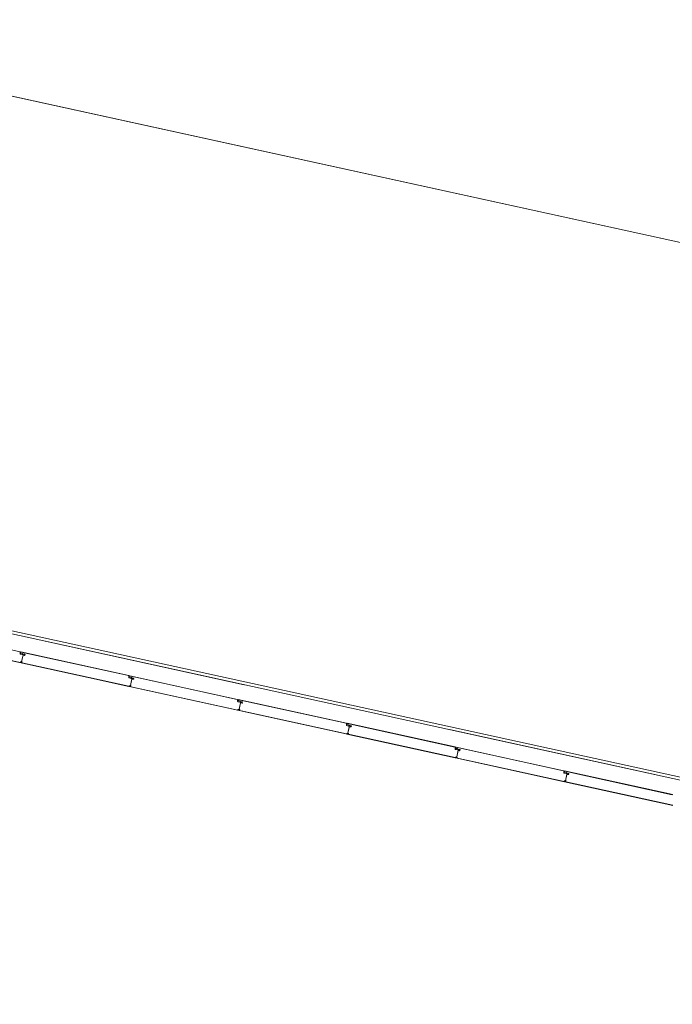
# Model space of a CAD drawing. Header units: metres. Extents: x 233012 to 233264, y 553571 to 554014.
# Tile 291 of 313: x 233185.39 to 233191.6, y 553986.34 to 553995.71. Entities that reach past the tile are written whole.
import ezdxf

# ---------------------------------------------------------------- set-up
doc = ezdxf.new("R2010")
doc.units = ezdxf.units.M
doc.linetypes.add('NLCS-HIDDEN', pattern=[4, 2, -2])
for name, color, linetype, lineweight in [('A-N---NPP', 251, 'NLCS-HIDDEN', 9), ('A-NA23_vloer', 252, 'Continuous', 0), ('A-NL$1B_3D-modellen_algemeen', 252, 'Continuous', 5), ('A-NL$1B_3D-modellen_algemeen-drsn', 252, 'Continuous', 5), ('A-NL23_vloeraanzicht', 252, 'Continuous', 5)]:
    doc.layers.add(name, color=color, linetype=linetype, lineweight=lineweight)

# ---------------------------------------------------------------- blocks, each defined once
blk = doc.blocks.new('NLRS_41_GM_WPB_waterslag_gen_mie - waterslag-5562979-01_Situatie')
at = {"layer": 'A-NL$1B_3D-modellen_algemeen'}
for p, q in [((-51.4815, 0.279), (51.2025, 0.279)), ((39.3675, 0), (34.6275, 0)), ((41.1703, 0), (39.6675, 0))]:
    blk.add_line(p, q, dxfattribs=at)

msp = doc.modelspace()

# ---------------------------------------------------------------- linework, layer by layer
at = {"layer": 'A-N---NPP', "flags": 128}
msp.add_lwpolyline([(233208.526, 553888.618), (233228.609, 553980.395), (233099.954, 554008.548), (233025.404, 553667.867), (233154.055, 553639.689), (233189.361, 553801.036), (233206.475, 553797.378), (233225.622, 553884.877)], close=True, dxfattribs=at)
at = {"layer": 'A-NA23_vloer', "flags": 128}
msp.add_lwpolyline([(233189.7304, 553676.5115), (233188.6615, 553671.627), (233028.9605, 553706.5739), (233096.3338, 554014.4585), (233264.2582, 553977.7124), (233263.9339, 553967.3248), (233258.9348, 553967.4302), (233259.131, 553973.716), (233100.1493, 554008.5053), (233034.9138, 553710.3894), (233189.7304, 553676.5115)], dxfattribs=at)
at = {"layer": 'A-NL$1B_3D-modellen_algemeen-drsn'}
for p, q in [((233185.3955, 553989.6981), (233184.3661, 553989.9234)), ((233184.3648, 553989.8213), (233185.3961, 553989.5956)), ((233184.3651, 553989.8222), (233185.3963, 553989.5966)), ((233185.3946, 553989.6944), (233185.395, 553989.6786)), ((233185.396, 553989.6787), (233185.3955, 553989.6981)), ((233185.4001, 553989.6851), (233185.4166, 553989.6815)), ((233185.4168, 553989.6825), (233185.4004, 553989.6861)), ((233186.431, 553989.4715), (233185.4016, 553989.6968)), ((233186.4269, 553989.4714), (233185.4053, 553989.6949)), ((233185.4164, 553989.6712), (233185.3977, 553989.6753)), ((233185.4166, 553989.6722), (233185.3979, 553989.6763)), ((233185.4003, 553989.5947), (233186.4316, 553989.369)), ((233185.4006, 553989.5956), (233186.4318, 553989.37)), ((233185.4133, 553989.5979), (233185.4008, 553989.5981)), ((233185.4133, 553989.5969), (233185.4009, 553989.5971)), ((233185.4095, 553989.603), (233185.4234, 553989.6665)), ((233185.423, 553989.6644), (233185.4098, 553989.6042)), ((233185.4223, 553989.6772), (233185.4394, 553989.6735)), ((233185.4396, 553989.6744), (233185.4225, 553989.6782)), ((233185.434, 553989.673), (233185.4231, 553989.6754)), ((233185.4342, 553989.674), (233185.4234, 553989.6763)), ((233185.4247, 553989.6647), (233185.4374, 553989.6631)), ((233185.4375, 553989.6641), (233185.4248, 553989.6657)), ((233186.4305, 553989.452), (233186.4301, 553989.4678)), ((233186.4315, 553989.4521), (233186.431, 553989.4715)), ((233186.4519, 553989.4446), (233186.4332, 553989.4487)), ((233186.4521, 553989.4456), (233186.4334, 553989.4497)), ((233186.4356, 553989.4585), (233186.4521, 553989.4549)), ((233186.4359, 553989.4595), (233186.4523, 553989.4559)), ((233187.4665, 553989.2449), (233186.4371, 553989.4702)), ((233186.4408, 553989.4683), (233187.4624, 553989.2448)), ((233186.445, 553989.3764), (233186.4589, 553989.4399)), ((233186.4585, 553989.4378), (233186.4453, 553989.3776)), ((233186.4578, 553989.4506), (233186.4749, 553989.4469)), ((233186.458, 553989.4516), (233186.4751, 553989.4479)), ((233186.4695, 553989.4464), (233186.4586, 553989.4488)), ((233186.4697, 553989.4474), (233186.4589, 553989.4497)), ((233186.4602, 553989.4381), (233186.4729, 553989.4365)), ((233186.473, 553989.4375), (233186.4603, 553989.4391)), ((233186.4358, 553989.3681), (233187.4671, 553989.1424)), ((233186.4361, 553989.3691), (233187.4673, 553989.1434)), ((233186.4488, 553989.3713), (233186.4363, 553989.3716)), ((233186.4364, 553989.3706), (233186.4488, 553989.3703)), ((233187.4656, 553989.2412), (233187.466, 553989.2254)), ((233187.467, 553989.2255), (233187.4665, 553989.2449)), ((233187.4687, 553989.2221), (233187.4874, 553989.218)), ((233187.4876, 553989.219), (233187.4689, 553989.2231)), ((233187.4711, 553989.2319), (233187.4876, 553989.2283)), ((233187.4714, 553989.2329), (233187.4878, 553989.2293)), ((233188.502, 553989.0183), (233187.4726, 553989.2436)), ((233188.4979, 553989.0182), (233187.4763, 553989.2418)), ((233187.4805, 553989.1498), (233187.4944, 553989.2133)), ((233187.4933, 553989.224), (233187.5103, 553989.2203)), ((233187.5106, 553989.2213), (233187.4935, 553989.225)), ((233187.4941, 553989.2222), (233187.505, 553989.2198)), ((233187.5052, 553989.2208), (233187.4943, 553989.2232)), ((233187.4713, 553989.1415), (233188.5026, 553988.9158)), ((233187.4716, 553989.1425), (233188.5028, 553988.9168)), ((233187.4843, 553989.1447), (233187.4718, 553989.145)), ((233187.4843, 553989.1437), (233187.4719, 553989.144)), ((233187.494, 553989.2112), (233187.4808, 553989.151)), ((233187.5084, 553989.2099), (233187.4957, 553989.2115)), ((233187.5085, 553989.2109), (233187.4958, 553989.2125)), ((233188.5015, 553988.9988), (233188.5011, 553989.0147)), ((233188.5025, 553988.9989), (233188.502, 553989.0183)), ((233188.5042, 553988.9955), (233188.5229, 553988.9914)), ((233188.5231, 553988.9924), (233188.5044, 553988.9965)), ((233188.5066, 553989.0053), (233188.5231, 553989.0017)), ((233188.5233, 553989.0027), (233188.5068, 553989.0063)), ((233189.5375, 553988.7917), (233188.5081, 553989.017)), ((233188.5118, 553989.0152), (233189.5334, 553988.7916)), ((233188.516, 553988.9232), (233188.5299, 553988.9868)), ((233188.5295, 553988.9846), (233188.5163, 553988.9244)), ((233188.5288, 553988.9974), (233188.5458, 553988.9937)), ((233188.5461, 553988.9947), (233188.529, 553988.9984)), ((233188.5296, 553988.9956), (233188.5405, 553988.9932)), ((233188.5407, 553988.9942), (233188.5298, 553988.9966)), ((233188.5439, 553988.9833), (233188.5311, 553988.9849)), ((233188.544, 553988.9843), (233188.5313, 553988.9859)), ((233188.5068, 553988.9149), (233189.5381, 553988.6892)), ((233189.5383, 553988.6902), (233188.5071, 553988.9159)), ((233188.5198, 553988.9181), (233188.5073, 553988.9184)), ((233188.5198, 553988.9171), (233188.5073, 553988.9174)), ((233189.5366, 553988.7881), (233189.537, 553988.7722)), ((233189.538, 553988.7723), (233189.5375, 553988.7917)), ((233189.5584, 553988.7648), (233189.5397, 553988.7689)), ((233189.5586, 553988.7658), (233189.5399, 553988.7699)), ((233189.5421, 553988.7787), (233189.5586, 553988.7751)), ((233189.5588, 553988.7761), (233189.5423, 553988.7797)), ((233190.573, 553988.5651), (233189.5436, 553988.7904)), ((233189.5473, 553988.7886), (233190.5689, 553988.565)), ((233189.5515, 553988.6966), (233189.5654, 553988.7602)), ((233189.565, 553988.758), (233189.5518, 553988.6978)), ((233189.5643, 553988.7708), (233189.5813, 553988.7671)), ((233189.5645, 553988.7718), (233189.5816, 553988.7681)), ((233189.576, 553988.7666), (233189.5651, 553988.769)), ((233189.5762, 553988.7676), (233189.5653, 553988.77)), ((233189.5794, 553988.7567), (233189.5666, 553988.7583)), ((233189.5795, 553988.7577), (233189.5668, 553988.7593)), ((233189.5423, 553988.6883), (233190.5736, 553988.4627)), ((233189.5426, 553988.6893), (233190.5738, 553988.4636)), ((233189.5553, 553988.6915), (233189.5428, 553988.6918)), ((233189.5553, 553988.6905), (233189.5428, 553988.6908)), ((233190.5721, 553988.5615), (233190.5725, 553988.5457)), ((233190.5735, 553988.5457), (233190.573, 553988.5651)), ((233191.6084, 553988.3381), (233190.579, 553988.5633)), ((233190.5827, 553988.5615), (233191.6043, 553988.3379)), ((233190.5752, 553988.5423), (233190.5939, 553988.5382)), ((233190.5941, 553988.5392), (233190.5754, 553988.5433)), ((233190.5775, 553988.5517), (233190.594, 553988.5481)), ((233190.5942, 553988.549), (233190.5777, 553988.5526)), ((233190.5907, 553988.4645), (233190.5782, 553988.4647)), ((233190.5782, 553988.4637), (233190.5907, 553988.4635)), ((233190.587, 553988.47), (233190.6009, 553988.5336)), ((233190.6003, 553988.531), (233190.5872, 553988.4707)), ((233190.5996, 553988.5438), (233190.6167, 553988.54)), ((233190.5999, 553988.5447), (233190.6169, 553988.541)), ((233190.6115, 553988.54), (233190.6006, 553988.5424)), ((233190.6117, 553988.541), (233190.6008, 553988.5434)), ((233190.6148, 553988.5296), (233190.602, 553988.5312)), ((233190.6149, 553988.5306), (233190.6022, 553988.5322)), ((233190.5777, 553988.4612), (233191.6089, 553988.2356)), ((233191.6092, 553988.2365), (233190.578, 553988.4622))]:
    msp.add_line(p, q, dxfattribs=at)
for centre, major_axis, start_param, end_param in [((233185.3906, 553989.6941), (0.00267, -0.00298), 0.931354, 2.19532), ((233185.3906, 553989.6941), (-0.00344, -0.00203), 2.699863, 3.963829), ((233185.4008, 553989.6882), (-0.00282, -0.00151), 5.313654, 7.14784), ((233185.4008, 553989.6882), (-0.0014, -0.0017), 4.924274, 6.758459), ((233185.4008, 553989.6882), (-0.00205, -0.00081), 5.42827, 7.262456), ((233185.4044, 553989.6908), (0.00007, -0.0042), 2.909966, 4.217373), ((233185.4044, 553989.6908), (-0.0024, -0.00345), 3.534291, 4.841698), ((233185.4161, 553989.6791), (-0.00295, -0.00188), 3.371735, 3.930592), ((233185.4161, 553989.6791), (-0.0035, 0.00016), 3.985195, 4.544052), ((233185.3985, 553989.6787), (-0.0032, -0.00143), 5.888446, 7.218344), ((233185.3985, 553989.6787), (0.00217, -0.00275), 4.069193, 5.39909), ((233185.3985, 553989.6787), (0.00108, -0.00225), 4.29038, 5.620278), ((233185.3965, 553989.5976), (0.00138, -0.00145), 5.307534, 6.87833), ((233185.3965, 553989.5976), (-0.001, -0.000016), 1.338972, 2.909768), ((233185.3965, 553989.5976), (-0.001, -0.000016), 1.338972, 2.909768), ((233185.4008, 553989.5985), (-0.0013, -0.0027), 2.472128, 4.943664), ((233185.4008, 553989.5985), (-0.00023, -0.00299), 2.099436, 4.570971), ((233185.4008, 553989.5985), (-0.00017, -0.00199), 2.107302, 4.578591), ((233185.401, 553989.5964), (0.00075, -0.00164), 2.825219, 5.469697), ((233185.401, 553989.5964), (-0.000117, -0.000791), 3.465414, 5.959476), ((233185.401, 553989.5964), (0.000547, -0.000584), 2.566065, 5.060127), ((233185.4035, 553989.5998), (-0.000113, -0.000994), 5.278694, 6.377924), ((233185.4105, 553989.6028), (-0.000467, -0.000884), 4.982599, 6.553395), ((233185.4108, 553989.604), (-0.000608, -0.000794), 5.150418, 6.721214), ((233185.4131, 553989.5999), (0.00126, -0.00031), 4.933576, 7.877773), ((233185.4131, 553989.5999), (-0.000291, -0.000034), 1.43767, 4.381867), ((233185.4131, 553989.5999), (-0.000275, -0.000102), 1.198998, 4.143195), ((233185.4133, 553989.5999), (-0.00195, -0.00045), 1.326327, 2.798059), ((233185.4134, 553989.6003), (0.00186, -0.00069), 0.040866, 1.709453), ((233185.4171, 553989.6746), (0.00322, -0.00138), 4.902642, 6.438001), ((233185.4171, 553989.6746), (-0.00278, -0.00212), 0.704419, 2.239778), ((233185.4161, 553989.6791), (-0.00225, -0.00108), 3.490623, 4.04948), ((233185.4171, 553989.6746), (-0.00247, 0.0004), 1.517566, 3.052924), ((233185.4227, 553989.6732), (0.00052, -0.00316), 2.764345, 4.299093), ((233185.4227, 553989.6732), (0.00029, -0.00218), 2.796726, 4.331349), ((233185.4227, 553989.6732), (-0.00005, -0.0022), 2.951707, 4.48633), ((233185.4229, 553989.6803), (-0.00056, -0.00315), 5.686243, 6.2451), ((233185.4229, 553989.6803), (-0.00113, -0.00189), 6.046079, 6.604935), ((233185.4229, 553989.6803), (-0.00166, -0.00144), 0.083893, 0.64275), ((233185.4249, 553989.6645), (0.00341, -0.00077), 1.664264, 2.402198), ((233185.4249, 553989.6645), (-0.00012, -0.0035), 3.048082, 3.786017), ((233185.4246, 553989.6641), (-0.00153, -0.00061), 4.202447, 5.685977), ((233185.4249, 553989.6645), (0.00152, -0.00199), 2.360264, 3.114134), ((233185.4246, 553989.6641), (-0.000281, -0.000586), 3.460683, 4.944212), ((233185.4246, 553989.6641), (-0.000634, -0.000142), 4.363322, 5.846852), ((233185.4331, 553989.6692), (-0.00204, -0.00246), 0.564994, 2.048524), ((233185.4331, 553989.6692), (0.00177, -0.00131), 5.221733, 6.705263), ((233185.4331, 553989.6692), (0.00208, -0.00072), 4.916898, 6.400428), ((233185.4335, 553989.6708), (0.00023, -0.00219), 1.249046, 2.819842), ((233185.4335, 553989.6708), (0.00023, -0.00219), 1.249046, 2.819842), ((233185.4335, 553989.6708), (0.00094, -0.00306), 1.055608, 2.626404), ((233185.4378, 553989.6665), (-0.0035, 0.00014), 1.481303, 2.964833), ((233185.4378, 553989.6665), (0.00319, -0.00145), 5.011082, 6.494612), ((233185.4378, 553989.6665), (0.00209, -0.00137), 5.162977, 6.646507), ((233185.4388, 553989.671), (0.0016, -0.00192), 0.662909, 2.233706), ((233185.4388, 553989.671), (0.0033, -0.00116), 0.122489, 1.693286), ((233185.4388, 553989.671), (0.0033, -0.00116), 0.122489, 1.693286), ((233186.4261, 553989.4675), (0.00267, -0.00298), 0.931354, 2.19532), ((233186.4261, 553989.4675), (-0.00344, -0.00203), 2.699863, 3.963829), ((233186.434, 553989.4521), (-0.0032, -0.00143), 5.888446, 7.218344), ((233186.434, 553989.4521), (0.00217, -0.00275), 4.069193, 5.39909), ((233186.434, 553989.4521), (0.00108, -0.00225), 4.29038, 5.620278), ((233186.4363, 553989.4617), (-0.00282, -0.00151), 5.313654, 7.14784), ((233186.4363, 553989.4617), (-0.0014, -0.0017), 4.924274, 6.758459), ((233186.4363, 553989.4617), (-0.00205, -0.00081), 5.42827, 7.262456), ((233186.4399, 553989.4642), (0.00007, -0.0042), 2.909966, 4.217373), ((233186.4399, 553989.4642), (-0.0024, -0.00345), 3.534291, 4.841698), ((233186.4526, 553989.448), (0.00322, -0.00138), 4.902642, 6.438001), ((233186.4526, 553989.448), (-0.00278, -0.00212), 0.704419, 2.239778), ((233186.4516, 553989.4525), (-0.00225, -0.00108), 3.490623, 4.04948), ((233186.4526, 553989.448), (-0.00247, 0.0004), 1.517566, 3.052924), ((233186.4516, 553989.4525), (-0.00295, -0.00188), 3.371735, 3.930592), ((233186.4516, 553989.4525), (-0.0035, 0.00016), 3.985195, 4.544052), ((233186.4582, 553989.4466), (0.00052, -0.00316), 2.764345, 4.299093), ((233186.4582, 553989.4466), (0.00029, -0.00218), 2.796726, 4.331349), ((233186.4582, 553989.4466), (-0.00005, -0.0022), 2.951707, 4.48633), ((233186.4584, 553989.4537), (-0.00056, -0.00315), 5.686243, 6.2451), ((233186.4584, 553989.4537), (-0.00113, -0.00189), 6.046079, 6.604935), ((233186.4584, 553989.4537), (-0.00166, -0.00144), 0.083893, 0.64275), ((233186.4604, 553989.4379), (0.00341, -0.00077), 1.664264, 2.402198), ((233186.4604, 553989.4379), (-0.00012, -0.0035), 3.048082, 3.786017), ((233186.4601, 553989.4375), (-0.00153, -0.00061), 4.202447, 5.685977), ((233186.4604, 553989.4379), (0.00152, -0.00199), 2.360264, 3.114134), ((233186.4601, 553989.4375), (-0.000281, -0.000586), 3.460683, 4.944212), ((233186.4601, 553989.4375), (-0.000634, -0.000142), 4.363322, 5.846852), ((233186.4686, 553989.4426), (-0.00204, -0.00246), 0.564994, 2.048524), ((233186.4686, 553989.4426), (0.00177, -0.00131), 5.221733, 6.705263), ((233186.4686, 553989.4426), (0.00208, -0.00072), 4.916898, 6.400428), ((233186.469, 553989.4443), (0.00023, -0.00219), 1.249046, 2.819842), ((233186.469, 553989.4443), (0.00023, -0.00219), 1.249046, 2.819842), ((233186.469, 553989.4443), (0.00094, -0.00306), 1.055608, 2.626404), ((233186.4733, 553989.4399), (-0.0035, 0.00014), 1.481303, 2.964833), ((233186.4733, 553989.4399), (0.00319, -0.00145), 5.011082, 6.494612), ((233186.4733, 553989.4399), (0.00209, -0.00137), 5.162977, 6.646507), ((233186.4743, 553989.4444), (0.0016, -0.00192), 0.662909, 2.233706), ((233186.4743, 553989.4444), (0.0033, -0.00116), 0.122489, 1.693286), ((233186.4743, 553989.4444), (0.0033, -0.00116), 0.122489, 1.693286), ((233186.432, 553989.371), (0.00138, -0.00145), 5.307534, 6.87833), ((233186.432, 553989.371), (-0.001, -0.000016), 1.338972, 2.909768), ((233186.432, 553989.371), (-0.001, -0.000016), 1.338972, 2.909768), ((233186.4363, 553989.3719), (-0.0013, -0.0027), 2.472128, 4.943664), ((233186.4363, 553989.3719), (-0.00023, -0.00299), 2.099436, 4.570971), ((233186.4363, 553989.3719), (-0.00017, -0.00199), 2.107302, 4.578591), ((233186.4365, 553989.3698), (0.00075, -0.00164), 2.825219, 5.469697), ((233186.4365, 553989.3698), (-0.000117, -0.000791), 3.465414, 5.959476), ((233186.4365, 553989.3698), (0.000547, -0.000584), 2.566065, 5.060127), ((233186.439, 553989.3732), (-0.000113, -0.000994), 5.278694, 6.377924), ((233186.446, 553989.3762), (-0.000467, -0.000884), 4.982599, 6.553395), ((233186.4463, 553989.3774), (-0.000608, -0.000794), 5.150418, 6.721214), ((233186.4486, 553989.3733), (0.00126, -0.00031), 4.933576, 7.877773), ((233186.4486, 553989.3733), (-0.000291, -0.000034), 1.43767, 4.381867), ((233186.4486, 553989.3733), (-0.000275, -0.000102), 1.198998, 4.143195), ((233186.4488, 553989.3733), (-0.00195, -0.00045), 1.326327, 2.798059), ((233186.4489, 553989.3737), (0.00186, -0.00069), 0.040866, 1.709453), ((233187.4616, 553989.2409), (0.00267, -0.00298), 0.931354, 2.19532), ((233187.4616, 553989.2409), (-0.00344, -0.00203), 2.699863, 3.963829), ((233187.4695, 553989.2255), (-0.0032, -0.00143), 5.888446, 7.218344), ((233187.4695, 553989.2255), (0.00217, -0.00275), 4.069193, 5.39909), ((233187.4695, 553989.2255), (0.00108, -0.00225), 4.29038, 5.620278), ((233187.4718, 553989.2351), (-0.00282, -0.00151), 5.313654, 7.14784), ((233187.4718, 553989.2351), (-0.0014, -0.0017), 4.924274, 6.758459), ((233187.4718, 553989.2351), (-0.00205, -0.00081), 5.42827, 7.262456), ((233187.4754, 553989.2376), (0.00007, -0.0042), 2.909966, 4.217373), ((233187.4754, 553989.2376), (-0.0024, -0.00345), 3.534291, 4.841698), ((233187.4881, 553989.2214), (0.00322, -0.00138), 4.902642, 6.438001), ((233187.4881, 553989.2214), (-0.00278, -0.00212), 0.704419, 2.239778), ((233187.4871, 553989.2259), (-0.00225, -0.00108), 3.490623, 4.04948), ((233187.4881, 553989.2214), (-0.00247, 0.0004), 1.517566, 3.052924), ((233187.4871, 553989.2259), (-0.00295, -0.00188), 3.371735, 3.930592), ((233187.4871, 553989.2259), (-0.0035, 0.00016), 3.985195, 4.544052), ((233187.4937, 553989.22), (0.00052, -0.00316), 2.764345, 4.299093), ((233187.4937, 553989.22), (0.00029, -0.00218), 2.796726, 4.331349), ((233187.4937, 553989.22), (-0.00005, -0.0022), 2.951707, 4.48633), ((233187.4939, 553989.2271), (-0.00056, -0.00315), 5.686243, 6.2451), ((233187.4939, 553989.2271), (-0.00113, -0.00189), 6.046079, 6.604935), ((233187.4939, 553989.2271), (-0.00166, -0.00144), 0.083893, 0.64275), ((233187.4959, 553989.2113), (0.00341, -0.00077), 1.664264, 2.402198), ((233187.4959, 553989.2113), (-0.00012, -0.0035), 3.048082, 3.786017), ((233187.4959, 553989.2113), (0.00152, -0.00199), 2.360264, 3.114134), ((233187.5041, 553989.216), (-0.00204, -0.00246), 0.564994, 2.048524), ((233187.5041, 553989.216), (0.00177, -0.00131), 5.221733, 6.705263), ((233187.5041, 553989.216), (0.00208, -0.00072), 4.916898, 6.400428), ((233187.5045, 553989.2177), (0.00023, -0.00219), 1.249046, 2.819842), ((233187.5045, 553989.2177), (0.00023, -0.00219), 1.249046, 2.819842), ((233187.5045, 553989.2177), (0.00094, -0.00306), 1.055608, 2.626404), ((233187.5098, 553989.2178), (0.0016, -0.00192), 0.662909, 2.233706), ((233187.5098, 553989.2178), (0.0033, -0.00116), 0.122489, 1.693286), ((233187.5098, 553989.2178), (0.0033, -0.00116), 0.122489, 1.693286), ((233187.4675, 553989.1444), (0.00138, -0.00145), 5.307534, 6.87833), ((233187.4675, 553989.1444), (-0.001, -0.000016), 1.338972, 2.909768), ((233187.4675, 553989.1444), (-0.001, -0.000016), 1.338972, 2.909768), ((233187.4718, 553989.1453), (-0.0013, -0.0027), 2.472128, 4.943664), ((233187.4718, 553989.1453), (-0.00023, -0.00299), 2.099436, 4.570971), ((233187.4718, 553989.1453), (-0.00017, -0.00199), 2.107302, 4.578591), ((233187.472, 553989.1432), (0.00075, -0.00164), 2.825219, 5.469697), ((233187.472, 553989.1432), (-0.000117, -0.000791), 3.465414, 5.959476), ((233187.472, 553989.1432), (0.000547, -0.000584), 2.566065, 5.060127), ((233187.4745, 553989.1466), (-0.000113, -0.000994), 5.278694, 6.377924), ((233187.4815, 553989.1496), (-0.000467, -0.000884), 4.982599, 6.553395), ((233187.4817, 553989.1508), (-0.000608, -0.000794), 5.150418, 6.721214), ((233187.484, 553989.1467), (0.00126, -0.00031), 4.933576, 7.877773), ((233187.484, 553989.1467), (-0.000291, -0.000034), 1.43767, 4.381867), ((233187.484, 553989.1467), (-0.000275, -0.000102), 1.198998, 4.143195), ((233187.4843, 553989.1467), (-0.00195, -0.00045), 1.326327, 2.798059), ((233187.4844, 553989.1471), (0.00186, -0.00069), 0.040866, 1.709453), ((233187.4956, 553989.2109), (-0.00153, -0.00061), 4.202447, 5.685977), ((233187.4956, 553989.2109), (-0.000281, -0.000586), 3.460683, 4.944212), ((233187.4956, 553989.2109), (-0.000634, -0.000142), 4.363322, 5.846852), ((233187.5088, 553989.2133), (-0.0035, 0.00014), 1.481303, 2.964833), ((233187.5088, 553989.2133), (0.00319, -0.00145), 5.011082, 6.494612), ((233187.5088, 553989.2133), (0.00209, -0.00137), 5.162977, 6.646507), ((233188.4971, 553989.0143), (0.00267, -0.00298), 0.931354, 2.19532), ((233188.4971, 553989.0143), (-0.00344, -0.00203), 2.699863, 3.963829), ((233188.505, 553988.9989), (-0.0032, -0.00143), 5.888446, 7.218344), ((233188.505, 553988.9989), (0.00217, -0.00275), 4.069193, 5.39909), ((233188.505, 553988.9989), (0.00108, -0.00225), 4.29038, 5.620278), ((233188.5073, 553989.0085), (-0.00258, 0.00189), 0.153289, 1.987475), ((233188.5073, 553989.0085), (-0.00114, 0.00188), 0.545988, 2.380174), ((233188.5073, 553989.0085), (-0.00158, 0.00153), 0.291804, 2.12599), ((233188.5109, 553989.0111), (-0.00118, 0.00403), 5.782771, 7.090178), ((233188.5109, 553989.0111), (-0.00146, 0.00394), 5.71202, 7.019427), ((233188.5236, 553988.9948), (0.00322, -0.00138), 4.902642, 6.438001), ((233188.5236, 553988.9948), (-0.00278, -0.00212), 0.704419, 2.239778), ((233188.5226, 553988.9993), (-0.00157, 0.00195), 4.831215, 5.390072), ((233188.5236, 553988.9948), (-0.00247, 0.0004), 1.517566, 3.052924), ((233188.5226, 553988.9993), (-0.00043, 0.00347), 5.38479, 5.943646), ((233188.5226, 553988.9993), (-0.00058, 0.00345), 5.342467, 5.901324), ((233188.5292, 553988.9934), (0.00052, -0.00316), 2.764345, 4.299093), ((233188.5292, 553988.9934), (0.00029, -0.00218), 2.796726, 4.331349), ((233188.5292, 553988.9934), (-0.00005, -0.0022), 2.951707, 4.48633), ((233188.5294, 553989.0006), (0.00295, 0.00124), 3.539847, 4.098704), ((233188.5294, 553989.0006), (-0.00156, 0.00155), 1.576352, 2.135208), ((233188.5294, 553989.0006), (0.00218, 0.00027), 3.813993, 4.37285), ((233188.5314, 553988.9847), (0.00341, -0.00077), 1.664264, 2.402198), ((233188.5314, 553988.9847), (-0.00012, -0.0035), 3.048082, 3.786017), ((233188.5311, 553988.9843), (-0.00021, 0.00164), 6.02885, 7.51238), ((233188.5314, 553988.9847), (0.00152, -0.00199), 2.360264, 3.114134), ((233188.5311, 553988.9843), (0.000488, 0.000429), 0.721316, 2.204846), ((233188.5311, 553988.9843), (-0.000035, 0.000649), 6.101861, 7.585391), ((233188.5396, 553988.9894), (-0.00204, -0.00246), 0.564994, 2.048524), ((233188.5396, 553988.9894), (0.00177, -0.00131), 5.221733, 6.705263), ((233188.5396, 553988.9894), (0.00208, -0.00072), 4.916898, 6.400428), ((233188.54, 553988.9911), (0.00023, -0.00219), 1.249046, 2.819842), ((233188.54, 553988.9911), (0.00023, -0.00219), 1.249046, 2.819842), ((233188.54, 553988.9911), (0.00094, -0.00306), 1.055608, 2.626404), ((233188.5443, 553988.9868), (0.00137, 0.00322), 3.415145, 4.898675), ((233188.5443, 553988.9868), (0.00325, 0.00131), 4.200279, 5.683809), ((233188.5443, 553988.9868), (-0.00157, 0.00195), 2.335746, 3.819275), ((233188.5453, 553988.9912), (0.00217, 0.00124), 5.550947, 7.121743), ((233188.5453, 553988.9912), (0.00254, 0.00241), 5.307497, 6.878294), ((233188.5453, 553988.9912), (0.00254, 0.00241), 5.307497, 6.878294), ((233188.503, 553988.9178), (0.00138, -0.00145), 5.307534, 6.87833), ((233188.503, 553988.9178), (-0.001, -0.000016), 1.338972, 2.909768), ((233188.503, 553988.9178), (-0.001, -0.000016), 1.338972, 2.909768), ((233188.5073, 553988.9187), (-0.0013, -0.0027), 2.472128, 4.943664), ((233188.5073, 553988.9187), (-0.00023, -0.00299), 2.099436, 4.570971), ((233188.5073, 553988.9187), (-0.00017, -0.00199), 2.107302, 4.578591), ((233188.5075, 553988.9166), (-0.00039, 0.00176), 6.178257, 8.822735), ((233188.5075, 553988.9166), (0.000799, 0.000047), 1.689075, 4.183137), ((233188.5075, 553988.9166), (-0.000613, 0.000513), 5.586302, 8.080364), ((233188.51, 553988.92), (-0.000113, -0.000994), 5.278694, 6.377924), ((233188.517, 553988.923), (-0.000467, -0.000884), 4.982599, 6.553395), ((233188.5172, 553988.9242), (-0.000627, 0.000779), 0.677683, 2.248479), ((233188.5195, 553988.9201), (0.00126, -0.00031), 4.933576, 7.877773), ((233188.5195, 553988.9201), (-0.000291, -0.000034), 1.43767, 4.381867), ((233188.5195, 553988.9201), (-0.000275, -0.000102), 1.198998, 4.143195), ((233188.5198, 553988.9201), (-0.00034, 0.00197), 2.950283, 4.422016), ((233188.5199, 553988.9205), (-0.00125, 0.00155), 3.72099, 5.389577), ((233189.5326, 553988.7877), (-0.00366, 0.00162), 3.65094, 4.914906), ((233189.5326, 553988.7877), (-0.00368, 0.00156), 3.634709, 4.898675), ((233189.5405, 553988.7723), (0.00347, 0.00047), 3.031837, 4.361735), ((233189.5405, 553988.7723), (0.00027, 0.00249), 1.703979, 3.033877), ((233189.5428, 553988.7819), (-0.00282, -0.00151), 5.313654, 7.14784), ((233189.5428, 553988.7819), (-0.0014, -0.0017), 4.924274, 6.758459), ((233189.5428, 553988.7819), (-0.00205, -0.00081), 5.42827, 7.262456), ((233189.5464, 553988.7845), (0.00007, -0.0042), 2.909966, 4.217373), ((233189.5464, 553988.7845), (-0.0024, -0.00345), 3.534291, 4.841698), ((233189.5591, 553988.7682), (0.00345, 0.00059), 4.328391, 5.86375), ((233189.5591, 553988.7682), (0.00273, 0.00219), 3.819275, 5.354634), ((233189.5581, 553988.7727), (-0.00225, -0.00108), 3.490623, 4.04948), ((233189.5591, 553988.7682), (0.00241, 0.00066), 4.229693, 5.765052), ((233189.5581, 553988.7727), (-0.00295, -0.00188), 3.371735, 3.930592), ((233189.5581, 553988.7727), (-0.0035, 0.00016), 3.985195, 4.544052), ((233189.5647, 553988.7668), (0.00302, 0.00107), 1.015359, 2.550107), ((233189.5647, 553988.7668), (0.00171, 0.00138), 0.678051, 2.212673), ((233189.5647, 553988.7668), (0.00219, 0.00023), 1.249712, 2.784335), ((233189.5649, 553988.774), (-0.00056, -0.00315), 5.686243, 6.2451), ((233189.5649, 553988.774), (-0.00113, -0.00189), 6.046079, 6.604935), ((233189.5649, 553988.774), (-0.00166, -0.00144), 0.083893, 0.64275), ((233189.5669, 553988.7581), (0.00162, 0.0031), 0.352349, 1.090283), ((233189.5669, 553988.7581), (0.00022, 0.00349), 6.219103, 6.957037), ((233189.5666, 553988.7577), (-0.00153, -0.00061), 4.202447, 5.685977), ((233189.5669, 553988.7581), (-0.0002, 0.00249), 6.073992, 6.827862), ((233189.5666, 553988.7577), (-0.000281, -0.000586), 3.460683, 4.944212), ((233189.5666, 553988.7577), (-0.000634, -0.000142), 4.363322, 5.846852), ((233189.5751, 553988.7628), (0.00141, 0.00287), 3.47021, 4.953739), ((233189.5751, 553988.7628), (0.00064, 0.0021), 3.309334, 4.792864), ((233189.5751, 553988.7628), (0.00171, 0.00138), 3.906542, 5.390072), ((233189.5755, 553988.7645), (-0.00109, 0.00191), 3.980151, 5.550947), ((233189.5755, 553988.7645), (-0.00109, 0.00191), 3.980151, 5.550947), ((233189.5755, 553988.7645), (-0.00138, 0.00289), 4.051099, 5.621896), ((233189.5798, 553988.7602), (-0.0035, 0.00014), 1.481303, 2.964833), ((233189.5798, 553988.7602), (0.00319, -0.00145), 5.011082, 6.494612), ((233189.5798, 553988.7602), (0.00209, -0.00137), 5.162977, 6.646507), ((233189.5808, 553988.7647), (0.0016, -0.00192), 0.662909, 2.233706), ((233189.5808, 553988.7647), (0.0033, -0.00116), 0.122489, 1.693286), ((233189.5808, 553988.7647), (0.0033, -0.00116), 0.122489, 1.693286), ((233189.5385, 553988.6912), (0.00022, 0.00199), 3.033877, 4.604674), ((233189.5385, 553988.6912), (0.000108, 0.000994), 3.033877, 4.604674), ((233189.5385, 553988.6912), (0.000108, 0.000994), 3.033877, 4.604674), ((233189.5428, 553988.6921), (-0.00272, 0.00127), 4.031267, 6.502802), ((233189.5428, 553988.6921), (-0.00283, 0.001), 3.935211, 6.406746), ((233189.5428, 553988.6921), (0.002, 0.0001), 0.401042, 2.872331), ((233189.543, 553988.69), (0.00075, -0.00164), 2.825219, 5.469697), ((233189.543, 553988.69), (-0.000117, -0.000791), 3.465414, 5.959476), ((233189.543, 553988.69), (0.000547, -0.000584), 2.566065, 5.060127), ((233189.5455, 553988.6934), (-0.000704, 0.000711), 1.243987, 2.343218), ((233189.5525, 553988.6964), (-0.000281, 0.00096), 1.070382, 2.641178), ((233189.5527, 553988.6976), (-0.000608, -0.000794), 5.150418, 6.721214), ((233189.555, 553988.6935), (-0.00033, 0.00125), 2.862365, 5.806562), ((233189.555, 553988.6935), (0.000272, 0.00011), 4.310672, 7.254869), ((233189.555, 553988.6935), (-0.000136, 0.00026), 2.641178, 5.585375), ((233189.5553, 553988.6935), (-0.00195, -0.00045), 1.326327, 2.798059), ((233189.5554, 553988.6939), (0.00186, -0.00069), 0.040866, 1.709453), ((233190.5681, 553988.5611), (0.00267, -0.00298), 0.931354, 2.19532), ((233190.5681, 553988.5611), (-0.00344, -0.00203), 2.699863, 3.963829), ((233190.5818, 553988.5574), (0.00007, -0.0042), 2.909966, 4.217373), ((233190.5818, 553988.5574), (-0.0024, -0.00345), 3.534291, 4.841698), ((233190.576, 553988.5457), (-0.0032, -0.00143), 5.888446, 7.218344), ((233190.576, 553988.5457), (0.00217, -0.00275), 4.069193, 5.39909), ((233190.576, 553988.5457), (0.00108, -0.00225), 4.29038, 5.620278), ((233190.574, 553988.4646), (0.00138, -0.00145), 5.307534, 6.87833), ((233190.574, 553988.4646), (-0.001, -0.000016), 1.338972, 2.909768), ((233190.574, 553988.4646), (-0.001, -0.000016), 1.338972, 2.909768), ((233190.5782, 553988.5548), (-0.00282, -0.00151), 5.313654, 7.14784), ((233190.5783, 553988.4655), (-0.0013, -0.0027), 2.472128, 4.943664), ((233190.5783, 553988.4655), (-0.00023, -0.00299), 2.099436, 4.570971), ((233190.5782, 553988.5548), (-0.0014, -0.0017), 4.924274, 6.758459), ((233190.5782, 553988.5548), (-0.00205, -0.00081), 5.42827, 7.262456), ((233190.5783, 553988.4655), (-0.00017, -0.00199), 2.107302, 4.578591), ((233190.5784, 553988.4629), (0.00075, -0.00164), 2.825219, 5.469697), ((233190.5784, 553988.4629), (-0.000117, -0.000791), 3.465414, 5.959476), ((233190.5784, 553988.4629), (0.000547, -0.000584), 2.566065, 5.060127), ((233190.581, 553988.4668), (-0.000113, -0.000994), 5.278694, 6.377924), ((233190.588, 553988.4698), (-0.000467, -0.000884), 4.982599, 6.553395), ((233190.5881, 553988.4705), (-0.000608, -0.000794), 5.150418, 6.721214), ((233190.5905, 553988.4669), (0.00126, -0.00031), 4.933576, 7.877773), ((233190.5905, 553988.4669), (-0.000291, -0.000034), 1.43767, 4.381867), ((233190.5905, 553988.4669), (-0.000275, -0.000102), 1.198998, 4.143195), ((233190.5907, 553988.4665), (-0.00195, -0.00045), 1.326327, 2.798059), ((233190.5908, 553988.4668), (0.00186, -0.00069), 0.040866, 1.709453), ((233190.5946, 553988.5417), (0.00322, -0.00138), 4.902642, 6.438001), ((233190.5946, 553988.5417), (-0.00278, -0.00212), 0.704419, 2.239778), ((233190.5935, 553988.5456), (-0.00225, -0.00108), 3.490623, 4.04948), ((233190.5946, 553988.5417), (-0.00247, 0.0004), 1.517566, 3.052924), ((233190.5935, 553988.5456), (-0.00295, -0.00188), 3.371735, 3.930592), ((233190.5935, 553988.5456), (-0.0035, 0.00016), 3.985195, 4.544052), ((233190.6002, 553988.5402), (0.00052, -0.00316), 2.764345, 4.299093), ((233190.6002, 553988.5402), (0.00029, -0.00218), 2.796726, 4.331349), ((233190.6002, 553988.5402), (-0.00005, -0.0022), 2.951707, 4.48633), ((233190.6003, 553988.5469), (-0.00056, -0.00315), 5.686243, 6.2451), ((233190.6003, 553988.5469), (-0.00113, -0.00189), 6.046079, 6.604935), ((233190.6003, 553988.5469), (-0.00166, -0.00144), 0.083893, 0.64275), ((233190.602, 553988.5306), (-0.00153, -0.00061), 4.202447, 5.685977), ((233190.6024, 553988.5315), (0.00341, -0.00077), 1.664264, 2.402198), ((233190.6024, 553988.5315), (-0.00012, -0.0035), 3.048082, 3.786017), ((233190.6024, 553988.5315), (0.00152, -0.00199), 2.360264, 3.114134), ((233190.602, 553988.5306), (-0.000281, -0.000586), 3.460683, 4.944212), ((233190.602, 553988.5306), (-0.000634, -0.000142), 4.363322, 5.846852), ((233190.6106, 553988.5362), (-0.00204, -0.00246), 0.564994, 2.048524), ((233190.6106, 553988.5362), (0.00177, -0.00131), 5.221733, 6.705263), ((233190.6106, 553988.5362), (0.00208, -0.00072), 4.916898, 6.400428), ((233190.611, 553988.5379), (0.00023, -0.00219), 1.249046, 2.819842), ((233190.611, 553988.5379), (0.00023, -0.00219), 1.249046, 2.819842), ((233190.611, 553988.5379), (0.00094, -0.00306), 1.055608, 2.626404), ((233190.6152, 553988.5331), (-0.0035, 0.00014), 1.481303, 2.964833), ((233190.6152, 553988.5331), (0.00319, -0.00145), 5.011082, 6.494612), ((233190.6152, 553988.5331), (0.00209, -0.00137), 5.162977, 6.646507), ((233190.6162, 553988.5376), (0.0016, -0.00192), 0.662909, 2.233706), ((233190.6162, 553988.5376), (0.0033, -0.00116), 0.122489, 1.693286), ((233190.6162, 553988.5376), (0.0033, -0.00116), 0.122489, 1.693286)]:
    msp.add_ellipse(centre, major_axis=major_axis, ratio=1, start_param=start_param, end_param=end_param, dxfattribs=at)
at = {"layer": 'A-NL23_vloeraanzicht'}
msp.add_line((233264.2582, 553977.7124), (233096.3338, 554014.4585), dxfattribs=at)

# ---------------------------------------------------------------- block references
at = {"layer": 'A-NL$1B_3D-modellen_algemeen', "rotation": 347.6567290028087}
msp.add_blockref('NLRS_41_GM_WPB_waterslag_gen_mie - waterslag-5562979-01_Situatie', (233150.3591, 553997.2621), dxfattribs=at)

doc.saveas('drawing.dxf')
